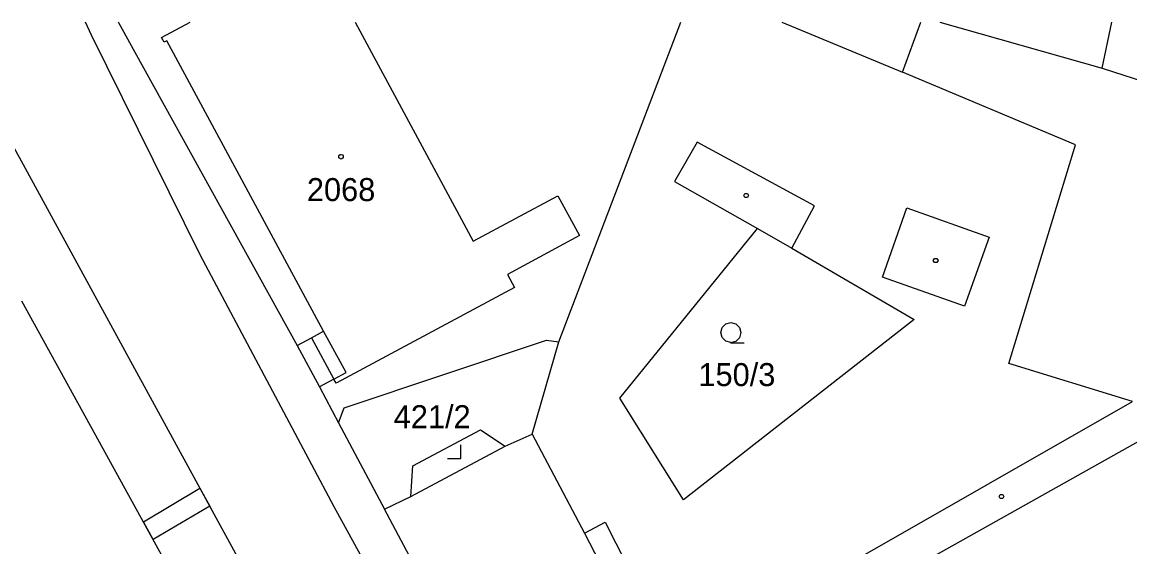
# Model space of a CAD drawing. Extents: x -777309 to -774195, y -1144706 to -1143600.
# Drawn here: x -774533.6 to -774451.7, y -1144238.8 to -1144200 of the extents above; entities that cross this region are included whole.
import ezdxf

# ---------------------------------------------------------------- set-up
doc = ezdxf.new("R2010")
doc.units = 0
for name, color, linetype in [('1', 7, 'Continuous'), ('12', 7, 'Continuous'), ('13', 7, 'Continuous'), ('2', 7, 'Continuous'), ('3', 7, 'Continuous'), ('4', 7, 'Continuous'), ('5', 7, 'Continuous')]:
    doc.layers.add(name, color=color, linetype=linetype)

msp = doc.modelspace()

# ---------------------------------------------------------------- linework, layer by layer
at = {"layer": '1'}
for p, q in [((-774539.29, -1144200.03), (-774483.01, -1144303.01)), ((-774528.51, -1144200.95), (-774528.949, -1144200)), ((-774526.519, -1144200), (-774526.51, -1144200.02)), ((-774526.51, -1144200.02), (-774525.3, -1144202.21)), ((-774523.32, -1144201.14), (-774521.204, -1144200)), ((-774508.993, -1144200), (-774500.27, -1144216.19)), ((-774493.95, -1144223.63), (-774484.924, -1144200)), ((-774477.448, -1144200), (-774468.54, -1144203.7)), ((-774468.54, -1144203.7), (-774467.173, -1144200)), ((-774465.774, -1144200), (-774453.78, -1144203.41)), ((-774453.78, -1144203.41), (-774453.057, -1144200)), ((-774520.46, -1144217.21), (-774528.51, -1144200.95)), ((-774523.13, -1144201.49), (-774523.32, -1144201.14)), ((-774522.92, -1144201.38), (-774523.13, -1144201.49)), ((-774511.34, -1144222.85), (-774522.92, -1144201.38)), ((-774525.3, -1144202.21), (-774513.3, -1144223.9)), ((-774453.78, -1144203.41), (-774446.18, -1144205.85)), ((-774500.27, -1144216.19), (-774494.02, -1144212.83)), ((-774494.02, -1144212.83), (-774492.43, -1144215.78)), ((-774489.43, -1144227.8), (-774479.26, -1144215.26)), ((-774479.26, -1144215.26), (-774476.71, -1144216.7)), ((-774492.43, -1144215.78), (-774497.75, -1144218.65)), ((-774510.56, -1144235.84), (-774520.46, -1144217.21)), ((-774476.71, -1144216.7), (-774467.67, -1144221.99)), ((-774497.75, -1144218.65), (-774497.23, -1144219.62)), ((-774497.23, -1144219.62), (-774510.42, -1144226.69)), ((-774528.56, -1144229.85), (-774533.64, -1144220.64)), ((-774467.67, -1144221.99), (-774484.73, -1144235.33)), ((-774512.24, -1144223.33), (-774511.34, -1144222.85)), ((-774513.3, -1144223.9), (-774512.24, -1144223.33)), ((-774509.81, -1144228.52), (-774494.87, -1144223.51)), ((-774495.91, -1144230.47), (-774493.95, -1144223.63)), ((-774494.87, -1144223.51), (-774493.95, -1144223.63)), ((-774513.3, -1144223.9), (-774511.64, -1144226.97)), ((-774510.58, -1144226.4), (-774511.64, -1144226.97)), ((-774511.64, -1144226.97), (-774510.23, -1144229.62)), ((-774510.42, -1144226.69), (-774510.58, -1144226.4)), ((-774484.73, -1144235.33), (-774489.43, -1144227.8)), ((-774510.23, -1144229.62), (-774509.81, -1144228.52)), ((-774471.92, -1144242.66), (-774447.92, -1144229.21)), ((-774518.08, -1144248.89), (-774528.56, -1144229.85)), ((-774510.23, -1144229.62), (-774506.84, -1144236.01)), ((-774497.92, -1144231.35), (-774496.81, -1144230.87)), ((-774496.81, -1144230.87), (-774495.91, -1144230.47)), ((-774504.89, -1144235.07), (-774497.92, -1144231.35)), ((-774506.84, -1144236.01), (-774504.89, -1144235.07)), ((-774479.16, -1144293.08), (-774510.56, -1144235.84)), ((-774496.13, -1144256.06), (-774506.84, -1144236.01))]:
    msp.add_line(p, q, dxfattribs=at)
at = {"layer": '12'}
for p, q in [((-774523.32, -1144201.14), (-774521.204, -1144200)), ((-774508.993, -1144200), (-774500.27, -1144216.19)), ((-774523.13, -1144201.49), (-774523.32, -1144201.14)), ((-774522.92, -1144201.38), (-774523.13, -1144201.49)), ((-774511.34, -1144222.85), (-774522.92, -1144201.38)), ((-774500.27, -1144216.19), (-774494.02, -1144212.83)), ((-774494.02, -1144212.83), (-774492.43, -1144215.78)), ((-774492.43, -1144215.78), (-774497.75, -1144218.65)), ((-774497.75, -1144218.65), (-774497.23, -1144219.62)), ((-774497.23, -1144219.62), (-774510.42, -1144226.69)), ((-774509.68, -1144225.91), (-774511.34, -1144222.85)), ((-774510.58, -1144226.4), (-774509.68, -1144225.91)), ((-774510.42, -1144226.69), (-774510.58, -1144226.4)), ((-774497.92, -1144231.35), (-774496.81, -1144230.87)), ((-774496.81, -1144230.87), (-774495.91, -1144230.47)), ((-774495.91, -1144230.47), (-774492.06, -1144237.79)), ((-774504.89, -1144235.07), (-774497.92, -1144231.35)), ((-774506.84, -1144236.01), (-774504.89, -1144235.07)), ((-774496.13, -1144256.06), (-774506.84, -1144236.01)), ((-774492.06, -1144237.79), (-774490.44, -1144240.86))]:
    msp.add_line(p, q, dxfattribs=at)
at = {"layer": '13'}
for p, q in [((-774524.66, -1144236.94), (-774520.48, -1144234.45)), ((-774520.48, -1144234.45), (-774519.75, -1144235.78)), ((-774519.75, -1144235.78), (-774523.94, -1144238.25)), ((-774523.94, -1144238.25), (-774524.66, -1144236.94))]:
    msp.add_line(p, q, dxfattribs=at)
at = {"layer": '3'}
for points in [[(-774481.23, -1144223.68), (-774481.61, -1144223.58), (-774481.88, -1144223.31), (-774481.98, -1144222.94), (-774481.88, -1144222.57), (-774481.61, -1144222.3), (-774481.24, -1144222.2), (-774480.87, -1144222.3), (-774480.6, -1144222.57), (-774480.5, -1144222.95), (-774480.6, -1144223.33), (-774480.87, -1144223.6), (-774481.25, -1144223.7), (-774480.25, -1144223.7)], [(-774502.19, -1144232.26), (-774501.19, -1144232.26), (-774501.19, -1144231.26)]]:
    msp.add_lwpolyline(points, dxfattribs=at)
at = {"layer": '4'}
for p, q in [((-774455.75, -1144209.08), (-774468.54, -1144203.7)), ((-774483.73, -1144208.87), (-774485.39, -1144211.79)), ((-774475.04, -1144213.59), (-774483.73, -1144208.87)), ((-774460.67, -1144225.23), (-774455.75, -1144209.08)), ((-774485.39, -1144211.79), (-774479.26, -1144215.26)), ((-774476.71, -1144216.7), (-774475.04, -1144213.59)), ((-774470.01, -1144218.86), (-774468.23, -1144213.74)), ((-774468.23, -1144213.74), (-774462.14, -1144215.9)), ((-774462.14, -1144215.9), (-774463.95, -1144221)), ((-774463.95, -1144221), (-774470.01, -1144218.86)), ((-774509.68, -1144225.91), (-774511.34, -1144222.85)), ((-774512.24, -1144223.33), (-774510.58, -1144226.4)), ((-774451.53, -1144228.05), (-774460.67, -1144225.23)), ((-774510.58, -1144226.4), (-774509.68, -1144225.91)), ((-774473.18, -1144240.41), (-774451.53, -1144228.05)), ((-774504.74, -1144232.8), (-774499.73, -1144230.14)), ((-774499.73, -1144230.14), (-774497.92, -1144231.35)), ((-774495.91, -1144230.47), (-774492.06, -1144237.79)), ((-774504.89, -1144235.07), (-774504.74, -1144232.8)), ((-774492.06, -1144237.79), (-774490.53, -1144236.98)), ((-774490.53, -1144236.98), (-774488.94, -1144240.07)), ((-774492.06, -1144237.79), (-774490.44, -1144240.86))]:
    msp.add_line(p, q, dxfattribs=at)
at = {"layer": '5'}
for points in [[(-774510.05, -1144209.78), (-774509.95, -1144209.8), (-774509.9, -1144209.89), (-774509.88, -1144209.95), (-774509.9, -1144210.04), (-774509.98, -1144210.11), (-774510.05, -1144210.12), (-774510.14, -1144210.09), (-774510.2, -1144210.03), (-774510.22, -1144209.95), (-774510.2, -1144209.86), (-774510.12, -1144209.79)], [(-774480.01, -1144212.66), (-774479.92, -1144212.81), (-774480.01, -1144212.96), (-774480.19, -1144212.96), (-774480.28, -1144212.81), (-774480.19, -1144212.66)], [(-774466, -1144217.47), (-774465.91, -1144217.62), (-774466, -1144217.77), (-774466.18, -1144217.77), (-774466.27, -1144217.62), (-774466.18, -1144217.47)], [(-774461.13, -1144234.92), (-774461.04, -1144235.07), (-774461.13, -1144235.22), (-774461.31, -1144235.22), (-774461.4, -1144235.07), (-774461.31, -1144234.92)]]:
    msp.add_lwpolyline(points, close=True, dxfattribs=at)

# ---------------------------------------------------------------- texts
at = {"layer": '2'}
for s, p in [('2068', (-774512.573, -1144213.23)), ('150/3', (-774483.627, -1144226.91)), ('421/2', (-774506.153, -1144230.02))]:
    msp.add_text(s, height=1.7, dxfattribs=at).set_placement(p)

doc.saveas('drawing.dxf')
